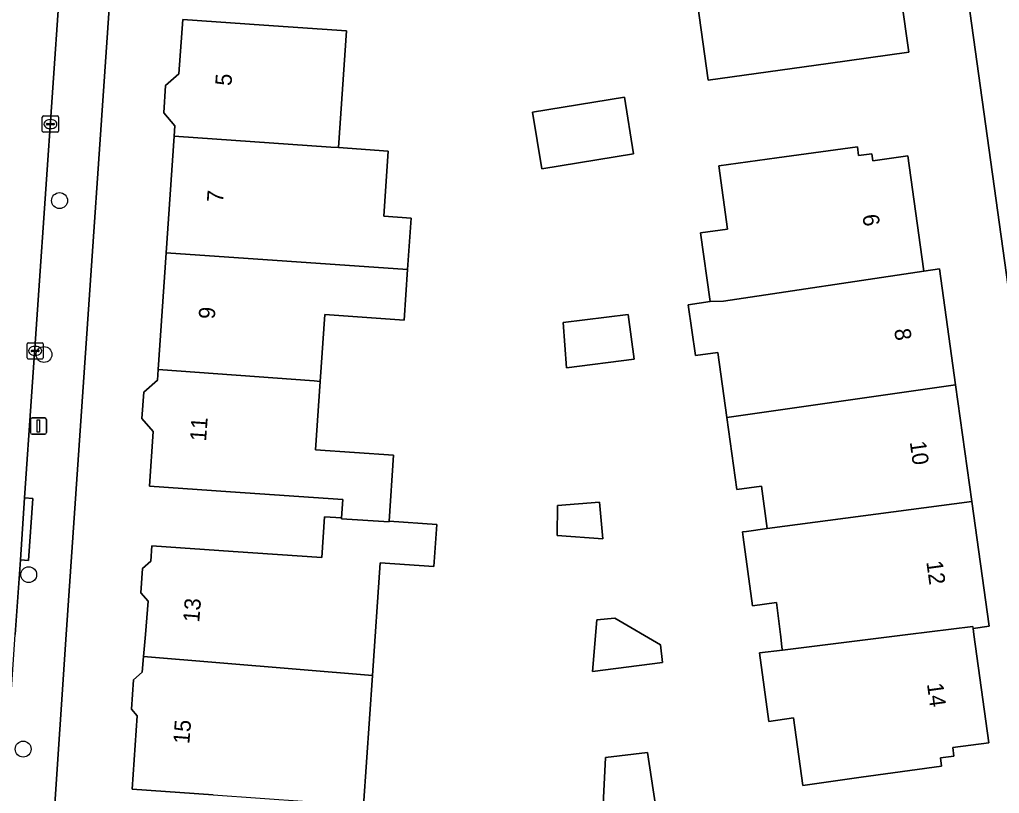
# Model space of a CAD drawing. Extents: x 161772 to 163126, y 383092 to 383917.
# Drawn here: x 162327.9 to 162388.2, y 383740.2 to 383787.9 of the extents above; entities that cross this region are included whole.
import ezdxf

# ---------------------------------------------------------------- set-up
doc = ezdxf.new("R2010")
doc.units = 0
for name, color, linetype in [('IMGEO_Boom', 7, 'Continuous'), ('IMGEO_Erf', 7, 'Continuous'), ('IMGEO_Kolk', 7, 'Continuous'), ('IMGEO_Lichtmast', 7, 'Continuous'), ('IMGEO_Pand', 7, 'Continuous'), ('IMGEO_Pand_nummerreeks', 7, 'Continuous'), ('IMGEO_Rijbaan_lokaal_open', 7, 'Continuous'), ('IMGEO_Voetpad_open', 7, 'Continuous')]:
    doc.layers.add(name, color=color, linetype=linetype)

msp = doc.modelspace()

# ---------------------------------------------------------------- linework, layer by layer
at = {"layer": 'IMGEO_Boom'}
for centre in [(162330.315, 383776.719), (162329.356, 383767.241), (162328.416, 383753.684), (162328.073, 383742.944)]:
    msp.add_circle(centre, 0.489, dxfattribs=at)
at = {"layer": 'IMGEO_Erf'}
for points in [[(162391.681, 383750), (162383.157, 383811.286)], [(162334.385, 383803.507), (162330.73, 383750), (162329.933, 383738.33)], [(162382.14, 383789.035), (162382.58, 383785.855), (162377.628, 383785.169), (162370.23, 383784.145), (162369.37, 383790.356)], [(162339.77, 383740.13), (162334.782, 383740.482), (162335.1, 383744.992), (162334.742, 383745.404), (162334.87, 383747.206), (162335.409, 383747.674), (162335.486, 383748.636), (162335.596, 383750), (162335.762, 383752.056), (162335.317, 383752.566), (162335.42, 383754.067), (162335.939, 383754.52), (162336.003, 383755.459), (162340.992, 383755.118), (162346.452, 383754.744), (162346.623, 383757.255), (162347.67, 383757.183), (162347.748, 383758.314), (162340.835, 383758.787), (162335.846, 383759.129), (162336.077, 383762.503), (162335.383, 383763.298), (162335.494, 383764.918), (162336.347, 383765.661), (162336.391, 383766.31), (162336.883, 383773.495), (162337.374, 383780.679), (162337.419, 383781.33), (162336.728, 383782.123), (162336.844, 383783.81), (162337.664, 383784.525), (162337.892, 383787.862), (162342.881, 383787.521), (162347.981, 383787.172), (162347.489, 383779.984), (162350.55, 383779.754), (162350.277, 383775.759), (162351.952, 383775.644), (162351.735, 383772.476), (162351.522, 383769.364), (162346.64, 383769.698), (162346.358, 383765.579), (162346.071, 383761.376), (162350.879, 383761.047), (162350.6, 383756.983), (162353.537, 383756.782), (162353.359, 383754.182), (162350.052, 383754.409), (162349.578, 383747.485), (162349.013, 383739.477)]]:
    msp.add_lwpolyline(points, dxfattribs=at)
for points in [[(162360.003, 383778.682), (162359.432, 383782.162), (162365.08, 383783.089), (162365.651, 383779.609)], [(162373.392, 383748.861), (162374.802, 383749.037), (162374.779, 383749.225), (162374.703, 383749.847), (162374.684, 383750), (162374.441, 383751.976), (162372.973, 383751.772), (162372.68, 383753.887), (162372.387, 383756.002), (162372.343, 383756.317), (162372.604, 383756.353), (162373.877, 383756.526), (162373.515, 383759.137), (162371.993, 383758.926), (162371.379, 383763.36), (162370.824, 383767.366), (162369.451, 383767.171), (162369.004, 383770.304), (162370.361, 383770.497), (162369.775, 383774.731), (162371.423, 383774.959), (162370.884, 383778.85), (162374.472, 383779.347), (162379.424, 383780.032), (162379.498, 383779.493), (162380.312, 383779.606), (162380.371, 383779.174), (162382.532, 383779.473), (162383.495, 383772.523), (162383.519, 383772.369), (162384.477, 383772.511), (162385.466, 383765.369), (162386.46, 383758.191), (162387.524, 383750.507), (162386.542, 383750.371), (162386.593, 383750), (162387.503, 383743.339), (162385.296, 383743.033), (162385.368, 383742.512), (162384.539, 383742.397), (162384.609, 383741.892), (162379.657, 383741.205), (162376.071, 383740.708), (162375.495, 383744.863), (162373.975, 383744.653)], [(162361.515, 383766.426), (162361.305, 383769.207), (162365.308, 383769.71), (162365.679, 383766.95)], [(162360.938, 383756.087), (162360.969, 383757.943), (162363.543, 383758.144), (162363.752, 383755.899)], [(162363.127, 383747.728), (162363.386, 383750.897), (162364.497, 383751.001), (162367.296, 383749.362), (162367.432, 383748.283)], [(162367.005, 383739.49), (162363.759, 383739.112), (162363.909, 383742.419), (162366.501, 383742.731)]]:
    msp.add_lwpolyline(points, close=True, dxfattribs=at)
at = {"layer": 'IMGEO_Kolk'}
for p, q in [((162329.253, 383781.005), (162329.253, 383781.857)), ((162329.328, 383781.931), (162330.18, 383781.931)), ((162330.254, 383781.857), (162330.254, 383781.005)), ((162329.512, 383781.425), (162329.512, 383781.437)), ((162329.95, 383781.388), (162329.552, 383781.388)), ((162329.555, 383781.474), (162329.953, 383781.474)), ((162329.741, 383781.711), (162329.766, 383781.711)), ((162329.996, 383781.437), (162329.996, 383781.425)), ((162330.18, 383780.931), (162329.328, 383780.931)), ((162329.764, 383781.151), (162329.739, 383781.151)), ((162328.387, 383767.965), (162329.239, 383767.965)), ((162328.312, 383767.039), (162328.312, 383767.891)), ((162328.571, 383767.459), (162328.571, 383767.471)), ((162329.009, 383767.422), (162328.611, 383767.422)), ((162328.614, 383767.508), (162329.012, 383767.508)), ((162328.8, 383767.745), (162328.825, 383767.745)), ((162329.055, 383767.471), (162329.055, 383767.459)), ((162329.313, 383767.891), (162329.313, 383767.039)), ((162329.239, 383766.965), (162328.387, 383766.965)), ((162328.823, 383767.185), (162328.798, 383767.185))]:
    msp.add_line(p, q, dxfattribs=at)
for points in [[(162329.253, 383781.005), (162329.253, 383781.857)], [(162329.328, 383781.931), (162330.18, 383781.931)], [(162330.254, 383781.857), (162330.254, 383781.005)], [(162330.18, 383780.931), (162329.328, 383780.931)], [(162328.387, 383767.965), (162329.239, 383767.965)], [(162328.312, 383767.039), (162328.312, 383767.891)], [(162329.313, 383767.891), (162329.313, 383767.039)], [(162329.239, 383766.965), (162328.387, 383766.965)]]:
    msp.add_lwpolyline(points, dxfattribs=at)
for centre, radius, start, end in [((162329.33, 383781.855), 0.0765, 91.55205, 178.44795), ((162329.33, 383781.855), 0.0765, 91.55205, 178.44795), ((162330.178, 383781.855), 0.0765, 1.55205, 88.44795), ((162330.178, 383781.855), 0.0765, 1.55205, 88.44795), ((162329.552, 383781.434), 0.0403, 85.87752, 175.75265), ((162329.549, 383781.424), 0.0366, 178.93798, 274.71019), ((162329.953, 383781.431), 0.043, 264.86636, 352.45326), ((162329.957, 383781.436), 0.0386, 1.73085, 96.63898), ((162329.33, 383781.007), 0.0765, 181.55205, 268.44795), ((162329.33, 383781.007), 0.0765, 181.55205, 268.44795), ((162330.178, 383781.007), 0.0765, 271.55205, 358.44795), ((162330.178, 383781.007), 0.0765, 271.55205, 358.44795), ((162328.389, 383767.889), 0.0765, 91.55205, 178.44795), ((162328.389, 383767.889), 0.0765, 91.55205, 178.44795), ((162329.237, 383767.889), 0.0765, 1.55205, 88.44795), ((162329.237, 383767.889), 0.0765, 1.55205, 88.44795), ((162328.611, 383767.468), 0.0403, 85.87752, 175.75265), ((162328.608, 383767.458), 0.0366, 178.93798, 274.71019), ((162329.012, 383767.465), 0.043, 264.86636, 352.45326), ((162329.016, 383767.47), 0.0386, 1.73085, 96.63898), ((162328.389, 383767.041), 0.0765, 181.55205, 268.44795), ((162328.389, 383767.041), 0.0765, 181.55205, 268.44795), ((162329.237, 383767.041), 0.0765, 271.55205, 358.44795), ((162329.237, 383767.041), 0.0765, 271.55205, 358.44795)]:
    msp.add_arc(centre, radius, start, end, dxfattribs=at)
for centre, major_axis, ratio, start_param, end_param in [((162329.74, 383781.431), (-0.387, 0.002), 0.722429, 4.712389, 7.853982), ((162329.765, 383781.431), (-0.39, 0.002), 0.717154, 1.570796, 4.712389), ((162328.799, 383767.465), (-0.387, 0.002), 0.722429, 4.712389, 7.853982), ((162328.824, 383767.465), (-0.39, 0.002), 0.717154, 1.570796, 4.712389)]:
    msp.add_ellipse(centre, major_axis=major_axis, ratio=ratio, start_param=start_param, end_param=end_param, dxfattribs=at)
at = {"layer": 'IMGEO_Lichtmast'}
for p, q in [((162328.519, 383762.435), (162328.519, 383763.235)), ((162328.519, 383763.235), (162328.519, 383762.435)), ((162328.619, 383763.335), (162329.409, 383763.335)), ((162329.409, 383763.335), (162328.619, 383763.335)), ((162329.509, 383763.235), (162329.509, 383762.435)), ((162329.509, 383762.435), (162329.509, 383763.235)), ((162329.409, 383762.335), (162328.619, 383762.335)), ((162328.619, 383762.335), (162329.409, 383762.335))]:
    msp.add_line(p, q, dxfattribs=at)
msp.add_lwpolyline([(162328.939, 383763.21), (162329.089, 383763.21), (162329.089, 383762.46), (162328.939, 383762.46), (162328.939, 383763.21)], dxfattribs=at)
for centre, start, end in [((162328.619, 383763.235), 90, 180), ((162328.619, 383763.235), 90, 180), ((162329.409, 383763.235), 0, 90), ((162329.409, 383763.235), 360, 90), ((162328.619, 383762.435), 180, 270), ((162328.619, 383762.435), 180, 270), ((162329.409, 383762.435), 270, 0), ((162329.409, 383762.435), 270, 0)]:
    msp.add_arc(centre, 0.1, start, end, dxfattribs=at)
at = {"layer": 'IMGEO_Pand'}
for points in [[(162380.634, 383792.969), (162369.348, 383791.512), (162369.23, 383791.497), (162362.553, 383790.616), (162362.559, 383790.571), (162362.858, 383788.417), (162366.449, 383788.914), (162366.308, 383789.932), (162369.37, 383790.356), (162370.23, 383784.145), (162377.628, 383785.169), (162382.58, 383785.855), (162382.14, 383789.035), (162381.197, 383788.904)], [(162347.489, 383779.984), (162347.981, 383787.172), (162342.881, 383787.521), (162337.892, 383787.862), (162337.664, 383784.525), (162336.844, 383783.81), (162336.728, 383782.123), (162337.419, 383781.33), (162337.374, 383780.679), (162347.019, 383780.002)], [(162360.003, 383778.682), (162365.651, 383779.609), (162365.08, 383783.089), (162359.432, 383782.162)], [(162347.489, 383779.984), (162347.019, 383780.002), (162337.374, 383780.679), (162336.883, 383773.495), (162351.735, 383772.476), (162351.952, 383775.644), (162350.277, 383775.759), (162350.55, 383779.754)], [(162383.519, 383772.369), (162383.495, 383772.523), (162382.532, 383779.473), (162380.371, 383779.174), (162380.312, 383779.606), (162379.498, 383779.493), (162379.424, 383780.032), (162374.472, 383779.347), (162370.884, 383778.85), (162371.423, 383774.959), (162369.775, 383774.731), (162370.361, 383770.497), (162371.181, 383770.522)], [(162346.358, 383765.579), (162346.64, 383769.698), (162351.522, 383769.364), (162351.735, 383772.476), (162336.883, 383773.495), (162336.391, 383766.31), (162345.995, 383765.616)], [(162383.519, 383772.369), (162371.181, 383770.522), (162370.361, 383770.497), (162369.004, 383770.304), (162369.451, 383767.171), (162370.824, 383767.366), (162371.379, 383763.36), (162385.466, 383765.369), (162384.477, 383772.511)], [(162365.308, 383769.71), (162361.305, 383769.207), (162361.515, 383766.426), (162365.679, 383766.95)], [(162346.358, 383765.579), (162345.995, 383765.616), (162336.391, 383766.31), (162336.347, 383765.661), (162335.494, 383764.918), (162335.383, 383763.298), (162336.077, 383762.503), (162335.846, 383759.129), (162340.835, 383758.787), (162347.748, 383758.314), (162347.67, 383757.183), (162347.667, 383757.133), (162350.597, 383756.932), (162350.6, 383756.983), (162350.879, 383761.047), (162346.071, 383761.376)], [(162373.877, 383756.526), (162386.46, 383758.191), (162385.466, 383765.369), (162371.379, 383763.36), (162371.993, 383758.926), (162373.515, 383759.137)], [(162360.969, 383757.943), (162360.938, 383756.087), (162363.752, 383755.899), (162363.543, 383758.144)], [(162386.46, 383758.191), (162373.877, 383756.526), (162372.604, 383756.353), (162372.343, 383756.317), (162372.387, 383756.002), (162372.68, 383753.887), (162372.973, 383751.772), (162374.441, 383751.976), (162374.684, 383750), (162374.703, 383749.847), (162374.779, 383749.225), (162374.802, 383749.037), (162382.522, 383750), (162386.524, 383750.499), (162386.542, 383750.371), (162387.524, 383750.507)], [(162350.052, 383754.409), (162353.359, 383754.182), (162353.537, 383756.782), (162350.6, 383756.983), (162350.597, 383756.932), (162347.667, 383757.133), (162347.67, 383757.183), (162346.623, 383757.255), (162346.452, 383754.744), (162340.992, 383755.118), (162336.003, 383755.459), (162335.939, 383754.52), (162335.42, 383754.067), (162335.317, 383752.566), (162335.762, 383752.056), (162335.596, 383750), (162335.486, 383748.636), (162349.578, 383747.485)], [(162363.386, 383750.897), (162363.127, 383747.728), (162367.432, 383748.283), (162367.296, 383749.362), (162364.497, 383751.001)], [(162386.593, 383750), (162386.542, 383750.371), (162386.524, 383750.499), (162382.522, 383750), (162374.802, 383749.037), (162373.392, 383748.861), (162373.975, 383744.653), (162375.495, 383744.863), (162376.071, 383740.708), (162379.657, 383741.205), (162384.609, 383741.892), (162384.539, 383742.397), (162385.368, 383742.512), (162385.296, 383743.033), (162387.503, 383743.339)], [(162349.578, 383747.485), (162335.486, 383748.636), (162335.409, 383747.674), (162334.87, 383747.206), (162334.742, 383745.404), (162335.1, 383744.992), (162334.782, 383740.482), (162339.77, 383740.13), (162345.559, 383739.721), (162349.013, 383739.477)], [(162367.005, 383739.49), (162366.501, 383742.731), (162363.909, 383742.419), (162363.759, 383739.112)]]:
    msp.add_lwpolyline(points, close=True, dxfattribs=at)
at = {"layer": 'IMGEO_Rijbaan_lokaal_open'}
msp.add_lwpolyline([(162327.904, 383754.6), (162328.166, 383758.408), (162330.319, 383789.642), (162325.316, 383789.988), (162322.549, 383750), (162322.2, 383744.798), (162327.215, 383744.461), (162327.587, 383750)], close=True, dxfattribs=at)
at = {"layer": 'IMGEO_Voetpad_open'}
for points in [[(162395.89, 383738.231), (162395.195, 383743.279), (162395.119, 383743.827), (162394.269, 383750), (162389.85, 383782.081), (162389.356, 383782.013), (162388.838, 383785.767), (162389.333, 383785.835), (162385.613, 383812.846), (162385.524, 383813.489), (162380.984, 383813.013), (162383.157, 383811.286), (162391.681, 383750), (162398.413, 383701.603), (162400.824, 383671.278), (162403.111, 383669.273)], [(162329.513, 383738.311), (162329.933, 383738.33), (162330.73, 383750), (162334.385, 383803.507), (162331.413, 383802.967), (162331.32, 383802.125), (162330.618, 383793.983), (162330.326, 383789.743), (162330.319, 383789.642), (162328.166, 383758.408), (162328.677, 383758.374), (162328.408, 383754.567), (162327.904, 383754.6), (162327.587, 383750)]]:
    msp.add_lwpolyline(points, dxfattribs=at)
msp.add_lwpolyline([(162327.904, 383754.6), (162328.408, 383754.567), (162328.677, 383758.374), (162328.166, 383758.408)], close=True, dxfattribs=at)

# ---------------------------------------------------------------- texts
at = {"layer": 'IMGEO_Pand_nummerreeks'}
for s, rotation, p in [('5', 85.92699, (162340.889, 383783.762)), ('7', 85.92699, (162340.377, 383776.579)), ('6', 277.88065, (162379.726, 383775.82)), ('9', 85.92699, (162339.866, 383769.396)), ('8', 277.88369, (162381.683, 383768.783)), ('11', 85.92648, (162339.329, 383761.868)), ('10', 277.88369, (162382.641, 383761.857)), ('12', 277.88369, (162383.661, 383754.48)), ('13', 85.34206, (162338.907, 383750.716)), ('14', 277.78056, (162383.7, 383746.954)), ('15', 85.34206, (162338.297, 383743.228))]:
    msp.add_text(s, height=1, rotation=rotation, dxfattribs=at).set_placement(p)

doc.saveas('drawing.dxf')
